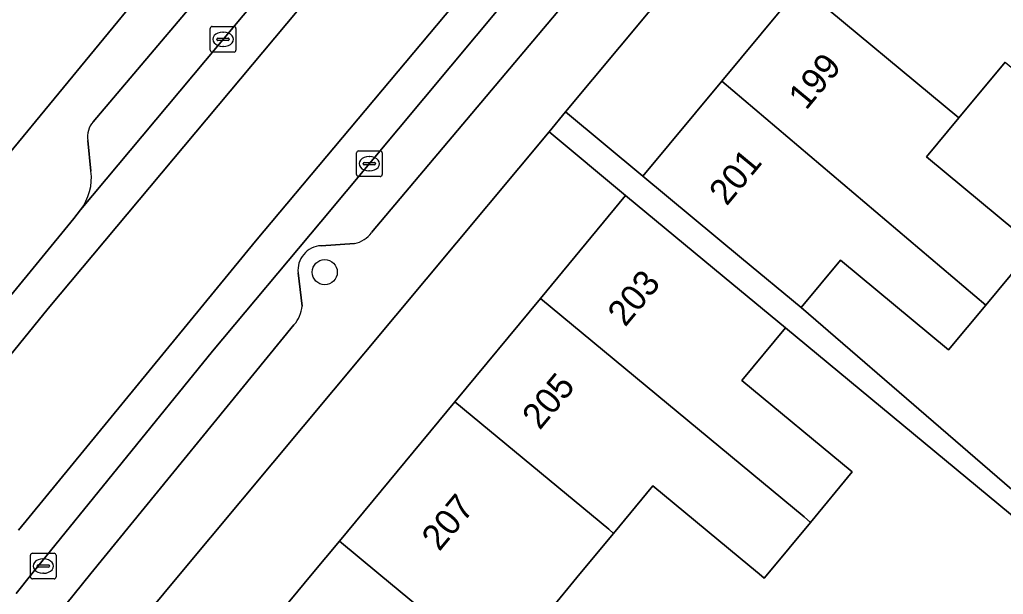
# Model space of a CAD drawing. Extents: x 160157 to 160921, y 381516 to 382045.
# Drawn here: x 160559.64 to 160598.05, y 381749.2 to 381771.65 of the extents above; entities that cross this region are included whole.
import ezdxf

# ---------------------------------------------------------------- set-up
doc = ezdxf.new("R2010")
doc.units = 0
for name, color, linetype in [('IMGEO_Boom', 7, 'Continuous'), ('IMGEO_Erf', 7, 'Continuous'), ('IMGEO_Kolk', 7, 'Continuous'), ('IMGEO_Pand', 7, 'Continuous'), ('IMGEO_Pand_nummerreeks', 7, 'Continuous'), ('IMGEO_Parkeervlak_open', 7, 'Continuous'), ('IMGEO_Rijbaan_lokaal_gesloten', 7, 'Continuous'), ('IMGEO_Rijbaan_lokaal_open', 7, 'Continuous'), ('IMGEO_Voetpad_open', 7, 'Continuous')]:
    doc.layers.add(name, color=color, linetype=linetype)

msp = doc.modelspace()

# ---------------------------------------------------------------- linework, layer by layer
at = {"layer": 'IMGEO_Boom'}
msp.add_circle((160571.553, 381761.785), 0.489, dxfattribs=at)
at = {"layer": 'IMGEO_Erf'}
msp.add_lwpolyline([(160596.578, 381780.729), (160599.546, 381784.309), (160603.149, 381788.654), (160600.191, 381791.107), (160580.96, 381768.044), (160583.975, 381765.53), (160587.056, 381769.246), (160590.132, 381772.955), (160593.35, 381776.836)], close=True, dxfattribs=at)
for points in [[(160559.232, 381766.417), (160566.256, 381774.976), (160572.924, 381783.093), (160569.786, 381785.666), (160566.367, 381781.567), (160562.638, 381777.096), (160558.979, 381772.71)], [(160598.122, 381769.987), (160596.317, 381767.811), (160595.053, 381766.287), (160599.27, 381762.79), (160597.366, 381760.495), (160595.915, 381758.745), (160591.69, 381762.248), (160590.16, 381760.402), (160601.066, 381750.975)], [(160568.128, 381746.455), (160571.065, 381750), (160572.125, 381751.28), (160576.632, 381756.722), (160579.972, 381760.755), (160583.302, 381764.776), (160580.313, 381767.268), (160565.914, 381750), (160564.062, 381747.78)], [(160602.042, 381749.255), (160589.547, 381759.605), (160587.844, 381757.549), (160592.153, 381753.981), (160590.52, 381752.009), (160588.859, 381750.003), (160588.717, 381749.831), (160588.514, 381750), (160588.154, 381750.298), (160584.361, 381753.438), (160582.827, 381751.583), (160581.517, 381750), (160580.272, 381748.497)]]:
    msp.add_lwpolyline(points, dxfattribs=at)
at = {"layer": 'IMGEO_Kolk'}
for p, q in [((160567.158, 381771.382), (160568.01, 381771.382)), ((160567.083, 381770.456), (160567.083, 381771.308)), ((160567.571, 381771.162), (160567.596, 381771.162)), ((160568.084, 381771.308), (160568.084, 381770.456)), ((160567.342, 381770.876), (160567.342, 381770.888)), ((160567.78, 381770.839), (160567.382, 381770.839)), ((160567.385, 381770.925), (160567.783, 381770.925)), ((160567.594, 381770.602), (160567.569, 381770.602)), ((160567.826, 381770.888), (160567.826, 381770.876)), ((160568.01, 381770.382), (160567.158, 381770.382)), ((160572.794, 381765.595), (160572.794, 381766.447)), ((160572.869, 381766.521), (160573.721, 381766.521)), ((160573.795, 381766.447), (160573.795, 381765.595)), ((160573.053, 381766.015), (160573.053, 381766.027)), ((160573.491, 381765.978), (160573.093, 381765.978)), ((160573.096, 381766.064), (160573.494, 381766.064)), ((160573.282, 381766.301), (160573.307, 381766.301)), ((160573.537, 381766.027), (160573.537, 381766.015)), ((160573.305, 381765.741), (160573.28, 381765.741)), ((160573.721, 381765.521), (160572.869, 381765.521)), ((160560.063, 381749.878), (160560.063, 381750.73)), ((160560.138, 381750.804), (160560.99, 381750.804)), ((160561.064, 381750.73), (160561.064, 381749.878)), ((160560.322, 381750.298), (160560.322, 381750.31)), ((160560.76, 381750.261), (160560.362, 381750.261)), ((160560.365, 381750.347), (160560.763, 381750.347)), ((160560.551, 381750.584), (160560.576, 381750.584)), ((160560.806, 381750.31), (160560.806, 381750.298)), ((160560.574, 381750.024), (160560.549, 381750.024)), ((160560.99, 381749.804), (160560.138, 381749.804))]:
    msp.add_line(p, q, dxfattribs=at)
for points in [[(160567.158, 381771.382), (160568.01, 381771.382)], [(160567.083, 381770.456), (160567.083, 381771.308)], [(160568.084, 381771.308), (160568.084, 381770.456)], [(160568.01, 381770.382), (160567.158, 381770.382)], [(160572.794, 381765.595), (160572.794, 381766.447)], [(160572.869, 381766.521), (160573.721, 381766.521)], [(160573.795, 381766.447), (160573.795, 381765.595)], [(160573.721, 381765.521), (160572.869, 381765.521)], [(160560.063, 381749.878), (160560.063, 381750.73)], [(160560.138, 381750.804), (160560.99, 381750.804)], [(160561.064, 381750.73), (160561.064, 381749.878)], [(160560.99, 381749.804), (160560.138, 381749.804)]]:
    msp.add_lwpolyline(points, dxfattribs=at)
for centre, radius, start, end in [((160567.16, 381771.306), 0.0765, 91.552, 178.448), ((160567.16, 381771.306), 0.0765, 91.552, 178.448), ((160568.008, 381771.306), 0.0765, 1.552, 88.448), ((160568.008, 381771.306), 0.0765, 1.552, 88.448), ((160567.382, 381770.885), 0.0403, 85.8775, 175.7526), ((160567.379, 381770.875), 0.0366, 178.938, 274.7102), ((160567.783, 381770.882), 0.043, 264.8664, 352.4533), ((160567.787, 381770.887), 0.0386, 1.7309, 96.639), ((160567.16, 381770.458), 0.0765, 181.552, 268.448), ((160567.16, 381770.458), 0.0765, 181.552, 268.448), ((160568.008, 381770.458), 0.0765, 271.552, 358.448), ((160568.008, 381770.458), 0.0765, 271.552, 358.448), ((160572.871, 381766.445), 0.0765, 91.552, 178.448), ((160572.871, 381766.445), 0.0765, 91.552, 178.448), ((160573.719, 381766.445), 0.0765, 1.552, 88.448), ((160573.719, 381766.445), 0.0765, 1.552, 88.448), ((160573.093, 381766.024), 0.0403, 85.8775, 175.7526), ((160573.09, 381766.014), 0.0366, 178.938, 274.7102), ((160573.494, 381766.021), 0.043, 264.8664, 352.4533), ((160573.498, 381766.026), 0.0386, 1.7309, 96.639), ((160572.871, 381765.597), 0.0765, 181.552, 268.448), ((160572.871, 381765.597), 0.0765, 181.552, 268.448), ((160573.719, 381765.597), 0.0765, 271.552, 358.448), ((160573.719, 381765.597), 0.0765, 271.552, 358.448), ((160560.14, 381750.728), 0.0765, 91.552, 178.448), ((160560.14, 381750.728), 0.0765, 91.552, 178.448), ((160560.988, 381750.728), 0.0765, 1.552, 88.448), ((160560.988, 381750.728), 0.0765, 1.552, 88.448), ((160560.362, 381750.307), 0.0403, 85.8775, 175.7526), ((160560.359, 381750.297), 0.0366, 178.938, 274.7102), ((160560.763, 381750.304), 0.043, 264.8664, 352.4533), ((160560.767, 381750.309), 0.0386, 1.7309, 96.639), ((160560.14, 381749.88), 0.0765, 181.552, 268.448), ((160560.14, 381749.88), 0.0765, 181.552, 268.448), ((160560.988, 381749.88), 0.0765, 271.552, 358.448), ((160560.988, 381749.88), 0.0765, 271.552, 358.448)]:
    msp.add_arc(centre, radius, start, end, dxfattribs=at)
for centre, major_axis, ratio, start_param, end_param in [((160567.57, 381770.882), (-0.387, 0.002), 0.722429, 4.712389, 7.853982), ((160567.595, 381770.882), (-0.39, 0.002), 0.717154, 1.570796, 4.712389), ((160573.281, 381766.021), (-0.387, 0.002), 0.722429, 4.712389, 7.853982), ((160573.306, 381766.021), (-0.39, 0.002), 0.717154, 1.570796, 4.712389), ((160560.55, 381750.304), (-0.387, 0.002), 0.722429, 4.712389, 7.853982), ((160560.575, 381750.304), (-0.39, 0.002), 0.717154, 1.570796, 4.712389)]:
    msp.add_ellipse(centre, major_axis=major_axis, ratio=ratio, start_param=start_param, end_param=end_param, dxfattribs=at)
at = {"layer": 'IMGEO_Pand'}
for points in [[(160590.132, 381772.955), (160596.317, 381767.811), (160598.122, 381769.987), (160602.376, 381766.46), (160601.871, 381765.85), (160603.993, 381764.091), (160605.905, 381766.397), (160593.35, 381776.836)], [(160597.366, 381760.495), (160599.27, 381762.79), (160595.053, 381766.287), (160596.317, 381767.811), (160590.132, 381772.955), (160587.056, 381769.246)], [(160587.056, 381769.246), (160583.975, 381765.53), (160587.824, 381762.338), (160590.16, 381760.402), (160591.69, 381762.248), (160595.915, 381758.745), (160597.366, 381760.495)], [(160579.972, 381760.755), (160590.276, 381752.222), (160590.52, 381752.009), (160592.153, 381753.981), (160587.844, 381757.549), (160589.547, 381759.605), (160587.153, 381761.587), (160583.302, 381764.776)], [(160579.972, 381760.755), (160576.632, 381756.722), (160582.646, 381751.741), (160582.827, 381751.583), (160584.361, 381753.438), (160588.154, 381750.298), (160588.514, 381750), (160588.717, 381749.831), (160588.859, 381750.003), (160590.52, 381752.009), (160590.276, 381752.222)], [(160582.827, 381751.583), (160582.646, 381751.741), (160576.632, 381756.722), (160572.125, 381751.28), (160573.671, 381750), (160582.428, 381742.749), (160582.629, 381742.571), (160584.581, 381744.929), (160580.272, 381748.497), (160581.517, 381750)], [(160572.125, 381751.28), (160571.065, 381750), (160568.128, 381746.455), (160571.979, 381743.266), (160574.337, 381741.312), (160576.203, 381743.565), (160580.503, 381740.004), (160582.629, 381742.571), (160582.428, 381742.749), (160573.671, 381750)]]:
    msp.add_lwpolyline(points, close=True, dxfattribs=at)
at = {"layer": 'IMGEO_Parkeervlak_open'}
for points in [[(160587.813, 381780.546), (160599.457, 381794.39), (160603.167, 381798.883), (160601.731, 381800.097), (160571.401, 381763.753), (160567.175, 381758.693), (160560.113, 381750), (160559.501, 381749.238)], [(160585.728, 381795.315), (160568.354, 381774.575), (160562.514, 381767.661)], [(160562.011, 381764.214), (160587.352, 381794.513)], [(160573.379, 381763.328), (160584.925, 381777.042)], [(160562.299, 381766.924), (160562.425, 381765.73)], [(160571.408, 381762.818), (160572.721, 381762.903)], [(160570.666, 381760.463), (160570.513, 381761.754)], [(160561.124, 381748.403), (160562.416, 381750.014), (160570.352, 381759.732)]]:
    msp.add_lwpolyline(points, dxfattribs=at)
for centre, radius, start, end in [((160563.168, 381767.07), 0.881, 137.9186, 189.5551), ((160560.406, 381765.467), 2.036, 322.0296, 7.4218), ((160572.48, 381763.998), 1.122, 282.4221, 323.2945), ((160571.462, 381761.864), 0.956, 93.265, 186.5962), ((160569.511, 381760.526), 1.156, 316.6325, 356.8757)]:
    msp.add_arc(centre, radius, start, end, dxfattribs=at)
at = {"layer": 'IMGEO_Rijbaan_lokaal_gesloten'}
for points in [[(160556.164, 381754.68), (160558.112, 381757.129), (160560.755, 381760.365), (160581.539, 381785.212), (160597.19, 381803.934), (160596.045, 381804.906), (160595.807, 381805.107), (160595.401, 381804.621), (160589.126, 381797.112), (160588.465, 381796.32), (160588.699, 381796.124), (160587.352, 381794.513), (160562.011, 381764.214), (160561.758, 381763.877), (160556.569, 381757.556), (160552.708, 381752.669), (160550.722, 381750)], [(160559.501, 381749.238), (160560.113, 381750), (160567.175, 381758.693), (160571.401, 381763.753), (160601.731, 381800.097), (160600.729, 381800.991), (160582.713, 381779.526), (160568.843, 381763.002), (160559.601, 381751.709)]]:
    msp.add_lwpolyline(points, dxfattribs=at)
at = {"layer": 'IMGEO_Rijbaan_lokaal_open'}
for points in [[(160568.843, 381763.002), (160582.713, 381779.526), (160600.729, 381800.991), (160597.19, 381803.934), (160581.539, 381785.212), (160560.755, 381760.365), (160558.112, 381757.129), (160556.164, 381754.68)], [(160559.601, 381751.709), (160568.843, 381763.002)]]:
    msp.add_lwpolyline(points, dxfattribs=at)
at = {"layer": 'IMGEO_Voetpad_open'}
for points in [[(160560.449, 381748.035), (160561.169, 381743.908), (160564.062, 381747.78), (160565.914, 381750), (160580.313, 381767.268), (160580.96, 381768.044), (160600.191, 381791.107), (160600.981, 381792.054), (160614.597, 381808.384)], [(160587.941, 381807.827), (160580.593, 381798.887), (160569.786, 381785.666), (160572.924, 381783.093), (160566.256, 381774.976), (160559.232, 381766.417), (160556.812, 381763.555), (160556.143, 381762.763), (160552.4, 381758.139), (160548.643, 381753.199), (160547.737, 381752.007), (160547.187, 381751.244)], [(160562.514, 381767.661), (160568.354, 381774.575), (160585.728, 381795.315)], [(160584.925, 381777.042), (160573.379, 381763.328)], [(160562.425, 381765.73), (160562.299, 381766.924)], [(160556.569, 381757.556), (160561.758, 381763.877), (160562.011, 381764.214)], [(160572.721, 381762.903), (160571.408, 381762.818)], [(160570.513, 381761.754), (160570.666, 381760.463)], [(160570.352, 381759.732), (160562.416, 381750.014), (160561.124, 381748.403)]]:
    msp.add_lwpolyline(points, dxfattribs=at)
msp.add_lwpolyline([(160583.975, 381765.53), (160580.96, 381768.044), (160580.313, 381767.268), (160583.302, 381764.776), (160587.153, 381761.587), (160589.547, 381759.605), (160602.042, 381749.255), (160598.332, 381745.061), (160599.806, 381743.839), (160602.288, 381746.821), (160608.487, 381754.269), (160609.371, 381755.332), (160610.599, 381757.047), (160609.995, 381757.547), (160609.32, 381756.717), (160607.809, 381754.815), (160606.298, 381752.913), (160603.33, 381749.176), (160601.066, 381750.975), (160590.16, 381760.402), (160587.824, 381762.338)], close=True, dxfattribs=at)
for centre, radius, start, end in [((160563.168, 381767.07), 0.881, 137.9186, 189.5551), ((160560.406, 381765.467), 2.036, 322.0296, 7.4218), ((160572.48, 381763.998), 1.122, 282.4221, 323.2945), ((160571.462, 381761.864), 0.956, 93.265, 186.5962), ((160569.511, 381760.526), 1.156, 316.6325, 356.8757)]:
    msp.add_arc(centre, radius, start, end, dxfattribs=at)

# ---------------------------------------------------------------- texts
at = {"layer": 'IMGEO_Pand_nummerreeks'}
for s, rotation, p in [('199', 50.3351, (160590.349, 381768.08)), ('201', 50.3351, (160587.248, 381764.341)), ('203', 50.3696, (160583.284, 381759.612)), ('205', 50.3696, (160579.949, 381755.585)), ('207', 50.3696, (160576.026, 381750.847))]:
    msp.add_text(s, height=1, rotation=rotation, dxfattribs=at).set_placement(p)

doc.saveas('drawing.dxf')
